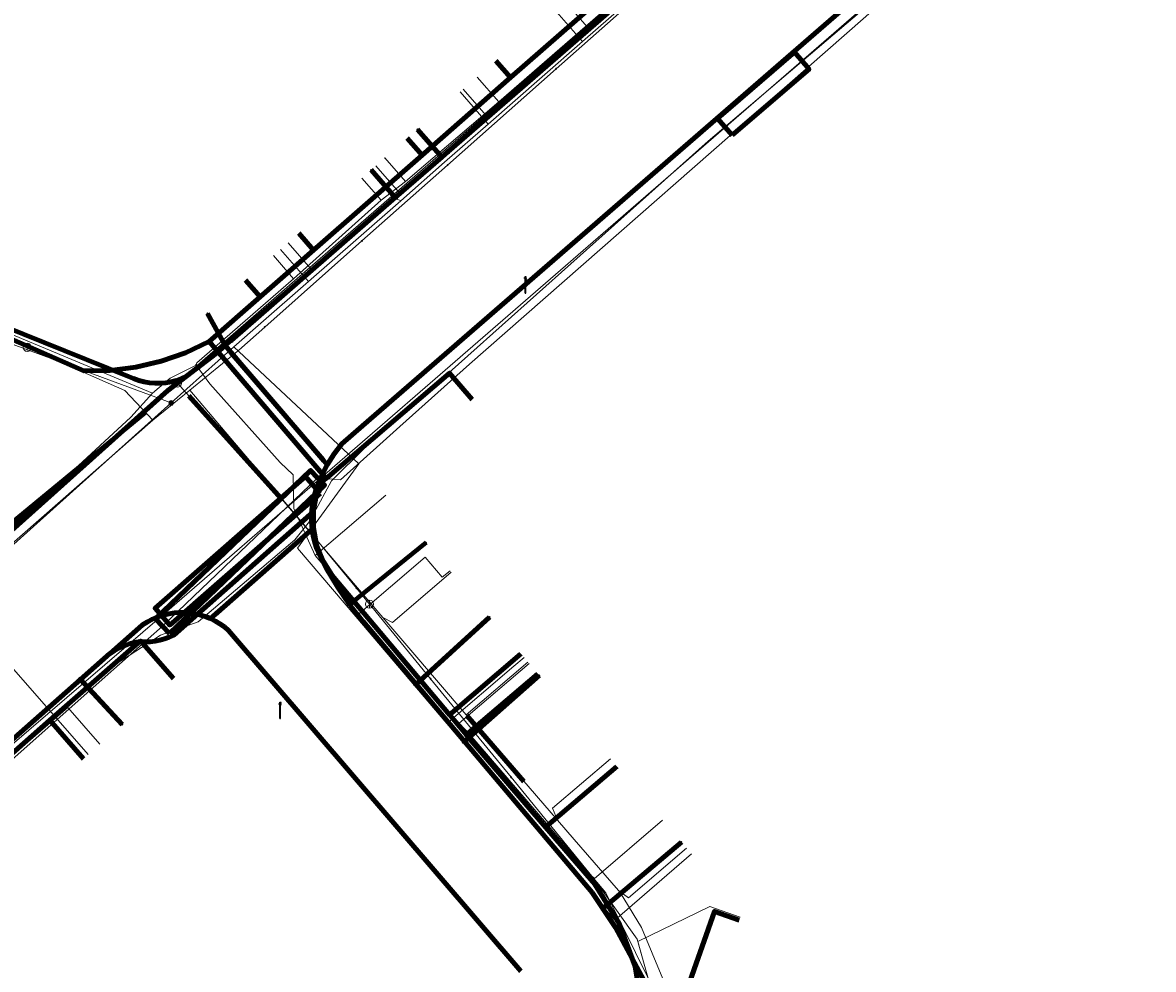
# Model space of a CAD drawing. Extents: x 152558 to 154479, y 462974 to 463683.
# Tile 366 of 638: x 154225 to 154281, y 463149 to 463195. Entities that reach past the tile are written whole.
import ezdxf
from ezdxf.enums import TextEntityAlignment as Align
from ezdxf.lldxf.tags import DXFTag

# ---------------------------------------------------------------- set-up
doc = ezdxf.new("R2010")
doc.units = 0
doc.header["$LTSCALE"] = 0.2
doc.layers.get('0').update_dxf_attribs({"linetype": 'CONTINUOUS'})
for name, color, linetype, lineweight in [('B-RO-KL-DATA_COAXIAAL_17_ZIGGO BV-G', 90, 'KL-DATA-N', 18), ('B-RO-KL-DATA_COAXIAAL_7_ZIGGO BV-G', 90, 'KL-DATA-N', 18), ('B-RO-KL-DATA_HULPSTUK_KPN BV-S', 90, 'CONTINUOUS', 25), ('B-RO-KL-DATA_HULPSTUK_REGGEFIBER OPERATOR BV-S', 90, 'CONTINUOUS', 25), ('B-RO-KL-DATA_KABELBED_KPN BV-G', 90, 'CONTINUOUS', 100), ('B-RO-KL-DATA_KABELBED_ZIGGO BV-G', 90, 'CONTINUOUS', 100), ('B-RO-KL-DATA_MANTELBUIS_ASBESTCEMENT_1_KPN BV-G', 90, 'CONTINUOUS', 100), ('B-RO-KL-DATA_MANTELBUIS_PVC_1_KPN BV-G', 90, 'CONTINUOUS', 100), ('B-RO-KL-DATA_MANTELBUIS_PVC_KPN BV-G', 90, 'CONTINUOUS', 100), ('B-RO-KL-DATA_MANTELBUIS_ZIGGO BV-G', 90, 'CONTINUOUS', 100), ('B-RO-KL-DATA_REGGEFIBER OPERATOR BV-G', 90, 'KL-DATA-N', 18), ('B-RO-KL-DATA_STEDIN NETBEHEER BV-G', 90, 'KL-DATA-N', 18), ('B-RO-KL-ET_LS_400 V_STEDIN NETBEHEER BV-G', 190, 'KL-LS-N', 18), ('B-RO-KL-ET_LS_GEMEENTE AMERSFOORT-S', 190, 'CONTINUOUS', 25), ('B-RO-KL-ET_LS_HULPSTUK_STEDIN NETBEHEER BV-S', 190, 'CONTINUOUS', 25), ('B-RO-KL-ET_LS_MANTELBUIS_PVC_125_STEDIN NETBEHEER BV-G', 190, 'CONTINUOUS', 100), ('B-RO-KL-ET_MS_10 KV_STEDIN NETBEHEER BV-G', 130, 'KL-MS-N', 18), ('B-RO-KL-ET_MS_MANTELBUIS_PVC_125_STEDIN NETBEHEER BV-G', 130, 'CONTINUOUS', 100), ('B-RO-KL-GAS_LD_HULPSTUK_STEDIN NETBEHEER BV-S', 50, 'CONTINUOUS', 25), ('B-RO-KL-GAS_LD_MANTELBUIS_GRIJS GIETIJZER_118_STEDIN NETBEHEER BV-G', 50, 'CONTINUOUS', 100), ('B-RO-KL-GAS_LD_MANTELBUIS_GRIJS GIETIJZER_222_STEDIN NETBEHEER BV-G', 50, 'CONTINUOUS', 100), ('B-RO-KL-GAS_LD_PE_32_0.1 BAR_STEDIN NETBEHEER BV-G', 50, 'KL-GAS-LD-N', 18), ('B-RO-KL-GAS_LD_PVC_110_0.1 BAR_STEDIN NETBEHEER BV-G', 50, 'KL-GAS-LD-N', 18), ('B-RO-KL-GAS_LD_PVC_63_0.1 BAR_STEDIN NETBEHEER BV-G', 50, 'KL-GAS-LD-N', 18), ('B-RO-KL-GAS_LD_STAAL_34_0.1 BAR_STEDIN NETBEHEER BV-G', 50, 'KL-GAS-LD-N', 18), ('B-RO-KL-WATER_100_VITENS-G', 170, 'KL-WATER-N', 18), ('B-RO-KL-WATER_HULPSTUK_VITENS-S', 170, 'CONTINUOUS', 25), ('V-RO-KL-WATER_HULPSTUK_VITENS-S', 170, 'CONTINUOUS', 25)]:
    doc.layers.add(name, color=color, linetype=linetype, lineweight=lineweight)
doc.styles.add('NLCS-ISO', font='NLCS-ISO.ttf')
tags = doc.linetypes.add('KL-DATA-N', pattern='A,4,-1,[101,NLCS.SHX,S=0.5,R=0,X=0,Y=0],-1,4,-1,["D",Standard,S=1,R=0,X=-0.25,Y=-0.5],-1.5', length=12.5).pattern_tags.tags
tags[18] = DXFTag(74, 10)
tags = doc.linetypes.add('KL-GAS-LD-N', pattern='A,4,-1,[69,NLCS.SHX,S=0.5,R=0,X=0,Y=0],-1,4,-1,["L",Standard,S=1,R=0,X=0.25,Y=-0.5],-2', length=13).pattern_tags.tags
tags[18] = DXFTag(74, 10)
tags = doc.linetypes.add('KL-LS-N', pattern='A,4,-1,[103,NLCS.SHX,S=0.75,R=0,X=0,Y=0],-1,4,-1,["L",Standard,S=1,R=0,X=0,Y=-0.5],-2', length=13).pattern_tags.tags
tags[18] = DXFTag(74, 10)
tags = doc.linetypes.add('KL-MS-N', pattern='A,4,-1,[103,NLCS.SHX,S=0.75,R=0,X=0,Y=0],-1,4,-1,["M",Standard,S=1,R=0,X=0,Y=-0.5],-2', length=13).pattern_tags.tags
tags[18] = DXFTag(74, 10)
doc.linetypes.add('KL-WATER-N', pattern='A,7,-0.5,[168,NLCS.SHX,S=0.75,R=0,X=0.75,Y=0],-2', length=9.5)

# ---------------------------------------------------------------- blocks, each defined once
blk = doc.blocks.new('SKL-WTB_HULP_T STUK-SO')
at = {"color": 0, "linetype": 'ByBlock', "lineweight": 18}
blk.add_circle((0, 0), 1, dxfattribs=at)
at = {"color": 0, "linetype": 'ByBlock', "lineweight": -2, "style": 'NLCS-ISO'}
blk.add_text('T', height=1, dxfattribs=at).set_placement((0, 0), align=Align.MIDDLE_CENTER)
at = {"color": 0, "linetype": 'ByBlock', "lineweight": 18, "style": 'NLCS-ISO', "flags": 1}
for tag, p in [('TYPE', (1.5, 0)), ('OMSCHRIJVING', (1.5, -3)), ('LABEL', (1.5, -1.5))]:
    blk.add_attdef(tag, p, '', height=1, dxfattribs=at)
blk = doc.blocks.new('SKL-WTB_HULP_MOF-SO')
at = {"linetype": 'ByBlock', "lineweight": 18}
h = blk.add_hatch(color=0, dxfattribs=at)
h.dxf.hatch_style = 1
h.paths.add_polyline_path([(-0.5625, 0, 1), (0.5625, 0, 1)])
at = {"color": 0, "linetype": 'ByBlock', "lineweight": 18}
blk.add_circle((0, 0), 0.5625, dxfattribs=at)
at = {"color": 0, "linetype": 'ByBlock', "lineweight": 18, "style": 'NLCS-ISO', "flags": 1}
for tag, p in [('TYPE', (1.5, 0)), ('OMSCHRIJVING', (1.5, -3)), ('LABEL', (1.5, -1.5))]:
    blk.add_attdef(tag, p, '', height=1, dxfattribs=at)
blk = doc.blocks.new('SKL-WTB_HULP_OVERIG-SO')
at = {"color": 0, "linetype": 'ByBlock', "lineweight": 18}
for points in [[(-0.14, 0.14), (0.14, -0.14)], [(0.14, 0.14), (-0.14, -0.14)]]:
    blk.add_lwpolyline(points, dxfattribs=at)
at = {"color": 0, "linetype": 'ByBlock', "lineweight": 18, "style": 'NLCS-ISO', "flags": 1}
for tag, p in [('TYPE', (1.5, 0)), ('OMSCHRIJVING', (1.5, -3)), ('LABEL', (1.5, -1.5))]:
    blk.add_attdef(tag, p, '', height=1, dxfattribs=at)
blk = doc.blocks.new('SKL-WTB_HULP_AFSLUITER-SO')
at = {"color": 0, "linetype": 'ByBlock', "lineweight": 18}
blk.add_lwpolyline([(0, 0.8), (0, -0.8)], dxfattribs=at)
blk.add_circle((0, 0), 1, dxfattribs=at)
at = {"color": 0, "linetype": 'ByBlock', "lineweight": 18, "style": 'NLCS-ISO', "flags": 1}
for tag, p in [('TYPE', (1.5, 0)), ('OMSCHRIJVING', (1.5, -3)), ('LABEL', (1.5, -1.5))]:
    blk.add_attdef(tag, p, '', height=1, dxfattribs=at)
blk = doc.blocks.new('SKL-ET_LS_MAST-SO')
for p, q in [((-0.05, 2.07), (0.05, 2.07)), ((-0.05, -2), (0.05, -2))]:
    blk.add_line(p, q)
for points in [[(-0.18, 1.76), (-0.22, 1.76), (-0.22, 1.84), (-0.18, 1.84), (-0.18, 1.79)], [(-0.18, 1.49), (-0.22, 1.49), (-0.22, 1.57), (-0.18, 1.57), (-0.18, 1.52)], [(-0.18, 1.79), (-0.05, 1.79)], [(-0.18, 1.76), (-0.05, 1.76)], [(-0.18, 1.52), (-0.05, 1.52)], [(-0.18, 1.49), (-0.05, 1.49)], [(-0.05, -2), (-0.05, 2.07)], [(0.05, -2), (0.05, 2.07)], [(0.18, 1.92), (0.05, 1.92)], [(0.18, 1.89), (0.05, 1.89)], [(0.18, 1.66), (0.05, 1.66)], [(0.18, 1.63), (0.05, 1.63)], [(0.18, 1.39), (0.05, 1.39)], [(0.18, 1.36), (0.05, 1.36)], [(0.18, 1.89), (0.22, 1.89), (0.22, 1.97), (0.18, 1.97), (0.18, 1.92)], [(0.18, 1.63), (0.22, 1.63), (0.22, 1.71), (0.18, 1.71), (0.18, 1.66)], [(0.18, 1.36), (0.22, 1.36), (0.22, 1.44), (0.18, 1.44), (0.18, 1.39)]]:
    blk.add_lwpolyline(points)

msp = doc.modelspace()

# ---------------------------------------------------------------- linework, layer by layer
at = {"layer": 'B-RO-KL-DATA_COAXIAAL_17_ZIGGO BV-G', "flags": 128}
msp.add_lwpolyline([(154191.751, 463194.854), (154191.537, 463194.368), (154191.713, 463194.291), (154196.839, 463192.048), (154199.22, 463191.006), (154204.881, 463188.529), (154210.493, 463186.073), (154228.204, 463178.322), (154229.484, 463178.345), (154230.755, 463178.503), (154232.003, 463178.795), (154233.213, 463179.216), (154234.373, 463179.762), (154234.383, 463179.771), (154235.5, 463178.46), (154239.836, 463173.375), (154240.142, 463173.016), (154239.755, 463172.686), (154239.515, 463171.447), (154239.514, 463170.588), (154239.674, 463169.745), (154239.99, 463168.946), (154240.45, 463168.222), (154240.435, 463168.237), (154240.546, 463168.105), (154246.217, 463161.377), (154247.054, 463160.385), (154247.17, 463160.247), (154250.965, 463155.84), (154253.318, 463153.107), (154253.383, 463153.032), (154253.401, 463153.006), (154254.584, 463151.087), (154255.372, 463148.976), (154256.309, 463143.234), (154255.339, 463140.481), (154253.273, 463134.615), (154251.333, 463129.109), (154247.73, 463118.883), (154247.366, 463117.849), (154245.464, 463112.452), (154243.509, 463106.902), (154241.538, 463101.309), (154239.574, 463095.732), (154237.557, 463090.008), (154237.235, 463089.061), (154236.267, 463089.403), (154231.62, 463091.046), (154230.934, 463091.288), (154230.635, 463091.394)], dxfattribs=at)
at = {"layer": 'B-RO-KL-DATA_COAXIAAL_7_ZIGGO BV-G', "flags": 128}
for points in [[(154252.492, 463197.098), (154253.22, 463196.266), (154249.231, 463192.773), (154244.87, 463188.954), (154239.525, 463184.274), (154236.894, 463181.969), (154234.383, 463179.771), (154234.373, 463179.762), (154233.213, 463179.216), (154232.003, 463178.795), (154230.755, 463178.503), (154229.484, 463178.345), (154228.204, 463178.322), (154210.493, 463186.073), (154204.881, 463188.529), (154199.22, 463191.006), (154196.839, 463192.048), (154191.713, 463194.291), (154191.537, 463194.368), (154191.751, 463194.854)], [(154191.751, 463194.854), (154191.537, 463194.368), (154191.713, 463194.291), (154196.839, 463192.048), (154199.22, 463191.006), (154204.881, 463188.529), (154210.493, 463186.073), (154228.204, 463178.322), (154229.484, 463178.345), (154230.755, 463178.503), (154232.003, 463178.795), (154233.213, 463179.216), (154234.373, 463179.762), (154234.383, 463179.771), (154236.894, 463181.969), (154239.525, 463184.274), (154244.87, 463188.954), (154249.231, 463192.773), (154248.503, 463193.605)], [(154191.751, 463194.854), (154191.537, 463194.368), (154191.713, 463194.291), (154196.839, 463192.048), (154199.22, 463191.006), (154204.881, 463188.529), (154210.493, 463186.073), (154228.204, 463178.322), (154229.484, 463178.345), (154230.755, 463178.503), (154232.003, 463178.795), (154233.213, 463179.216), (154234.373, 463179.762), (154234.383, 463179.771), (154236.894, 463181.969), (154239.525, 463184.274), (154244.87, 463188.954), (154244.142, 463189.786)], [(154191.751, 463194.854), (154191.537, 463194.368), (154191.713, 463194.291), (154196.839, 463192.048), (154199.22, 463191.006), (154204.881, 463188.529), (154210.493, 463186.073), (154228.204, 463178.322), (154229.484, 463178.345), (154230.755, 463178.503), (154232.003, 463178.795), (154233.213, 463179.216), (154234.373, 463179.762), (154234.383, 463179.771), (154236.894, 463181.969), (154236.168, 463182.798)], [(154238.797, 463185.106), (154239.525, 463184.274), (154236.894, 463181.969), (154234.383, 463179.771), (154234.373, 463179.762), (154233.213, 463179.216), (154232.003, 463178.795), (154230.755, 463178.503), (154229.484, 463178.345), (154228.204, 463178.322), (154210.493, 463186.073), (154204.881, 463188.529), (154199.22, 463191.006), (154196.839, 463192.048), (154191.713, 463194.291), (154191.537, 463194.368), (154191.751, 463194.854)], [(154170.866, 463111.48), (154170.537, 463111.856), (154174.108, 463114.991), (154177.641, 463118.092), (154182.151, 463122.052), (154186.133, 463125.547), (154192.443, 463131.086), (154195.753, 463133.991), (154200.187, 463137.884), (154203.044, 463140.392), (154209.75, 463146.279), (154213.281, 463149.378), (154214.947, 463150.858), (154217.553, 463153.171), (154222.085, 463157.195), (154225.155, 463159.921), (154226.516, 463161.108), (154228.179, 463159.21)], [(154260.5, 463151.254), (154259.286, 463151.683), (154257.264, 463145.944), (154256.309, 463143.234), (154255.339, 463140.481), (154253.273, 463134.615), (154251.333, 463129.109), (154247.73, 463118.883), (154247.366, 463117.849), (154245.464, 463112.452), (154243.509, 463106.902), (154241.538, 463101.309), (154239.574, 463095.732), (154237.557, 463090.008), (154237.235, 463089.061), (154236.267, 463089.403), (154231.62, 463091.046), (154230.934, 463091.288), (154230.635, 463091.394)]]:
    msp.add_lwpolyline(points, dxfattribs=at)
at = {"layer": 'B-RO-KL-DATA_KABELBED_KPN BV-G', "flags": 128}
for points in [[(154275.353, 463214.456), (154275.157, 463214.311), (154274.952, 463214.181), (154256.242, 463197.903), (154255.488, 463197.247), (154246.142, 463189.116), (154245.84, 463188.852), (154243.553, 463186.863), (154235.457, 463179.819), (154235.164, 463179.564), (154235.164, 463179.564)], [(154280.198, 463208.672), (154279.989, 463208.565), (154279.785, 463208.447), (154278.35, 463207.202), (154242.312, 463175.94)], [(154246.142, 463189.116), (154245.84, 463188.852), (154244.643, 463190.219)], [(154243.553, 463186.863), (154242.362, 463188.221)], [(154213.758, 463184.752), (154230.408, 463178.051), (154230.652, 463177.939), (154230.906, 463177.848), (154231.166, 463177.779), (154231.431, 463177.733), (154231.699, 463177.711), (154231.968, 463177.711), (154232.236, 463177.735), (154232.501, 463177.782), (154232.761, 463177.852), (154233.014, 463177.945), (154233.258, 463178.058), (154233.261, 463178.06)], [(154235.457, 463179.819), (154235.164, 463179.564), (154235.164, 463179.564), (154234.289, 463181.152)], [(154233.26, 463178.06), (154234.733, 463179.19), (154235.164, 463179.564)], [(154235.164, 463179.565), (154235.164, 463179.564), (154240.034, 463173.886), (154240.197, 463173.696)], [(154239.99, 463173.936), (154235.433, 463179.25)], [(154233.26, 463178.06), (154233.258, 463178.058), (154232.347, 463177.359), (154224.15, 463170.02), (154210.39, 463157.691), (154210.39, 463157.691)], [(154232.347, 463177.359), (154224.15, 463170.02)], [(154242.312, 463175.94), (154240.913, 463174.726), (154240.532, 463174.227), (154240.197, 463173.696)], [(154239.421, 463171.296), (154239.448, 463171.601), (154239.496, 463171.904), (154239.565, 463172.202), (154239.655, 463172.495), (154239.811, 463172.906), (154239.992, 463173.307), (154240.197, 463173.696)], [(154232.61, 463165.281), (154239.353, 463171.241)], [(154233.798, 463166.33), (154233.798, 463166.33), (154239.421, 463171.295), (154239.421, 463171.295)], [(154239.449, 463170.515), (154239.417, 463170.904), (154239.421, 463171.295), (154239.421, 463171.296)], [(154234.448, 463166.11), (154239.189, 463170.286), (154239.449, 463170.514)], [(154234.656, 463166.293), (154239.158, 463170.258)], [(154239.449, 463170.515), (154239.503, 463170.189), (154239.582, 463169.868), (154239.685, 463169.554), (154239.812, 463169.249), (154239.961, 463168.954), (154240.165, 463168.583), (154240.712, 463167.667), (154241.317, 463166.789), (154241.979, 463165.952), (154244.577, 463162.88), (154246.96, 463160.062), (154253.264, 463152.608), (154253.784, 463151.828), (154254.409, 463150.889), (154256.171, 463147.628)], [(154241.353, 463166.86), (154245.069, 463169.859)], [(154233.798, 463166.33), (154233.798, 463166.33), (154233.519, 463166.382), (154233.237, 463166.411), (154232.954, 463166.416), (154232.67, 463166.397), (154232.39, 463166.355), (154232.114, 463166.29), (154231.844, 463166.202), (154231.583, 463166.091), (154231.332, 463165.96), (154231.092, 463165.808), (154231.076, 463165.793), (154229.493, 463164.396), (154229.487, 463164.391)], [(154233.798, 463166.33), (154232.633, 463165.301), (154232.412, 463165.196), (154232.183, 463165.11), (154231.948, 463165.044), (154231.708, 463164.999), (154231.464, 463164.974), (154231.22, 463164.969), (154230.976, 463164.986), (154230.712, 463164.938), (154230.452, 463164.869), (154230.199, 463164.779), (154229.954, 463164.67), (154229.718, 463164.542), (154229.493, 463164.396), (154229.487, 463164.392)], [(154234.448, 463166.11), (154234.237, 463166.198), (154234.02, 463166.271), (154233.798, 463166.33)], [(154249.738, 463148.743), (154235.327, 463165.531), (154235.125, 463165.701), (154234.91, 463165.855), (154234.684, 463165.991), (154234.448, 463166.11)], [(154244.577, 463162.88), (154248.196, 463166.191)], [(154229.487, 463164.391), (154228.029, 463163.105), (154212.956, 463149.813), (154210.713, 463149.12), (154177.431, 463119.034)], [(154228.029, 463163.105), (154230.087, 463160.889)], [(154246.96, 463160.062), (154250.647, 463163.317)], [(154253.784, 463151.828), (154257.655, 463155.099)]]:
    msp.add_lwpolyline(points, dxfattribs=at)
at = {"layer": 'B-RO-KL-DATA_KABELBED_ZIGGO BV-G', "flags": 128}
for points in [[(154252.492, 463197.098), (154253.22, 463196.266), (154249.231, 463192.773)], [(154248.503, 463193.605), (154249.231, 463192.773)], [(154244.87, 463188.954), (154249.231, 463192.773)], [(154244.142, 463189.786), (154244.87, 463188.954)], [(154239.525, 463184.274), (154244.87, 463188.954)], [(154210.493, 463186.073), (154228.204, 463178.322), (154229.484, 463178.345), (154230.755, 463178.503), (154232.003, 463178.795), (154233.213, 463179.216), (154234.383, 463179.771)], [(154238.797, 463185.106), (154239.525, 463184.274)], [(154236.894, 463181.969), (154239.525, 463184.274)], [(154236.168, 463182.798), (154236.894, 463181.969)], [(154234.383, 463179.771), (154236.894, 463181.969)], [(154234.383, 463179.771), (154240.142, 463173.016)], [(154247.337, 463176.912), (154246.231, 463178.209), (154240.142, 463173.016)], [(154240.142, 463173.016), (154239.755, 463172.686), (154239.515, 463171.447), (154239.514, 463170.588), (154239.674, 463169.745), (154239.99, 463168.946), (154240.435, 463168.237), (154246.217, 463161.377)], [(154232.621, 463163.159), (154230.994, 463165.016), (154226.516, 463161.108)], [(154249.74, 463164.381), (154246.217, 463161.377)], [(154250.586, 463163.396), (154247.054, 463160.385)], [(154222.085, 463157.195), (154226.516, 463161.108)], [(154228.179, 463159.21), (154226.516, 463161.108)], [(154246.217, 463161.377), (154247.054, 463160.385)], [(154247.054, 463160.385), (154250.965, 463155.84)], [(154254.476, 463158.833), (154250.965, 463155.84)], [(154250.965, 463155.84), (154253.383, 463153.032), (154254.584, 463151.087), (154255.372, 463148.976), (154256.309, 463143.234)], [(154260.5, 463151.254), (154259.286, 463151.683), (154257.264, 463145.944)]]:
    msp.add_lwpolyline(points, dxfattribs=at)
at = {"layer": 'B-RO-KL-DATA_MANTELBUIS_ASBESTCEMENT_1_KPN BV-G', "flags": 128}
msp.add_lwpolyline([(154232.347, 463177.359), (154224.15, 463170.02)], dxfattribs=at)
at = {"layer": 'B-RO-KL-DATA_MANTELBUIS_PVC_1_KPN BV-G', "flags": 128}
msp.add_lwpolyline([(154232.61, 463165.281), (154239.353, 463171.241)], dxfattribs=at)
at = {"layer": 'B-RO-KL-DATA_MANTELBUIS_PVC_KPN BV-G', "flags": 128}
for points in [[(154239.99, 463173.936), (154235.433, 463179.25)], [(154234.656, 463166.293), (154239.158, 463170.258)]]:
    msp.add_lwpolyline(points, dxfattribs=at)
at = {"layer": 'B-RO-KL-DATA_MANTELBUIS_ZIGGO BV-G', "flags": 128}
msp.add_lwpolyline([(154235.5, 463178.46), (154239.836, 463173.375)], dxfattribs=at)
at = {"layer": 'B-RO-KL-DATA_REGGEFIBER OPERATOR BV-G', "flags": 128}
for points in [[(154157.322, 463091.39), (154157.777, 463093.296), (154157.866, 463093.623), (154157.981, 463093.585), (154158.189, 463094.227), (154158.398, 463094.867), (154158.608, 463095.508), (154158.819, 463096.149), (154161.309, 463098.193), (154162.165, 463099.6), (154167.618, 463105.218), (154168.351, 463106.128), (154168.209, 463107.12), (154168.376, 463108.816), (154169.909, 463111.641), (154183.333, 463123.348), (154201.165, 463138.97), (154218.119, 463153.726), (154229.824, 463163.905), (154231.974, 463165.292), (154233.83, 463165.949), (154238.598, 463169.994), (154239.32, 463170.899), (154240.404, 463172.907), (154242.053, 463174.535), (154258.968, 463189.648), (154266.431, 463195.981), (154280.019, 463207.925), (154283.851, 463211.328), (154283.87, 463211.567), (154273.68, 463223.041), (154268.54, 463229.04), (154263.4, 463235.039), (154258.261, 463241.039), (154253.122, 463247.039), (154237.353, 463265.397), (154237.262, 463266.07), (154239.312, 463267.859), (154243.979, 463272.236), (154244.599, 463273.031)], [(154233.738, 463178.601), (154233.769, 463178.711), (154238.54, 463182.864), (154242.853, 463186.739), (154244.063, 463187.656), (154248.66, 463191.574), (154257.053, 463198.892), (154276.206, 463215.864), (154276.595, 463217.282)], [(154160.211, 463097.292), (154161.309, 463098.193), (154162.165, 463099.6), (154167.618, 463105.218), (154168.351, 463106.128), (154168.209, 463107.12), (154168.376, 463108.816), (154169.909, 463111.641), (154183.333, 463123.348), (154201.165, 463138.97), (154218.119, 463153.726), (154229.824, 463163.905), (154231.974, 463165.292), (154233.83, 463165.949), (154238.598, 463169.994), (154239.32, 463170.899), (154240.404, 463172.907), (154242.053, 463174.535), (154258.968, 463189.648), (154266.431, 463195.981), (154280.019, 463207.925)], [(154247.588, 463192.797), (154248.66, 463191.574), (154257.053, 463198.892)], [(154243.044, 463188.819), (154244.063, 463187.656), (154242.853, 463186.739)], [(154243, 463188.8), (154243.044, 463188.819)], [(154241.905, 463187.821), (154242.853, 463186.739)], [(154238.54, 463182.864), (154242.853, 463186.739)], [(154207.398, 463155.851), (154208.112, 463156.49), (154225.773, 463171.656), (154230.515, 463176.032), (154231.578, 463177.215), (154210.974, 463185.808)], [(154237.543, 463184.002), (154238.54, 463182.864)], [(154238.54, 463182.864), (154233.769, 463178.711), (154233.738, 463178.601), (154234.415, 463177.684), (154237.873, 463173.81), (154238.52, 463173.205), (154238.544, 463171.536), (154239.6, 463169.22)], [(154207.398, 463155.851), (154208.112, 463156.49), (154225.773, 463171.656), (154230.515, 463176.032), (154231.578, 463177.215), (154232.458, 463177.968), (154233.738, 463178.601)], [(154231.854, 463094.409), (154231.509, 463093.297), (154231.796, 463093.212), (154237.145, 463091.622), (154237.701, 463091.562), (154238.128, 463092.568), (154241.261, 463101.288), (154243.099, 463106.747), (154244.204, 463109.856), (154247.033, 463117.883), (154247.977, 463120.603), (154249.939, 463126.226), (154251.972, 463131.864), (154255.08, 463140.577), (154256.061, 463143.477), (154256.59, 463146.319), (154255.48, 463150.315), (154253.35, 463153.297), (154247.219, 463160.401), (154246.703, 463160.963), (154239.6, 463169.22), (154238.544, 463171.536), (154238.52, 463173.205), (154237.873, 463173.81), (154234.415, 463177.684), (154233.738, 463178.601)], [(154239.6, 463169.22), (154243.081, 463172.189)], [(154239.6, 463169.22), (154246.703, 463160.963)], [(154246.703, 463160.963), (154250.148, 463163.901)], [(154247.219, 463160.401), (154250.643, 463163.321)], [(154222.981, 463157.912), (154227.405, 463161.732), (154228.988, 463159.926)], [(154246.703, 463160.963), (154247.219, 463160.401)], [(154247.219, 463160.401), (154253.35, 463153.297)], [(154253.35, 463153.297), (154256.732, 463156.181)], [(154253.35, 463153.297), (154255.48, 463150.315), (154255.512, 463150.198)], [(154255.512, 463150.198), (154259.061, 463151.92), (154260.549, 463151.393)], [(154255.512, 463150.198), (154256.59, 463146.319)]]:
    msp.add_lwpolyline(points, dxfattribs=at)
at = {"layer": 'B-RO-KL-DATA_STEDIN NETBEHEER BV-G', "flags": 128}
msp.add_lwpolyline([(154242.874, 463274.277), (154242.835, 463274.243), (154242.034, 463274.806), (154240.615, 463273.551), (154234.417, 463268.683), (154243.771, 463257.324), (154250.135, 463250), (154259.586, 463238.553), (154276.453, 463218.748), (154275.309, 463214.458), (154257.641, 463199.341), (154234.666, 463179.355), (154204.969, 463153.634), (154200.123, 463149.042), (154188.763, 463138.792), (154147.074, 463102.304), (154146.027, 463101.324), (154144.944, 463100.207), (154144.186, 463099.242), (154143.409, 463098.074), (154142.831, 463097.058), (154142.417, 463096.035), (154137.673, 463080.848)], dxfattribs=at)
at = {"layer": 'B-RO-KL-ET_LS_400 V_STEDIN NETBEHEER BV-G', "flags": 128}
for points in [[(154232.504, 463176.743), (154213.796, 463183.645), (154211.393, 463184.688), (154208.613, 463185.894), (154204.772, 463187.561), (154203.744, 463188.007), (154203.422, 463188.147), (154199.834, 463189.704), (154198.518, 463190.275), (154194.896, 463191.847), (154191.7, 463193.234), (154190.45, 463193.776), (154188.751, 463194.513), (154187.188, 463195.191), (154184.042, 463196.557), (154180.95, 463197.928), (154180.878, 463197.96), (154179.267, 463198.674), (154175.588, 463200.306), (154173.133, 463201.394), (154169.833, 463202.858), (154168.702, 463203.36), (154164.543, 463205.204), (154163.603, 463205.621), (154158.788, 463207.756), (154157.06, 463208.522), (154153.868, 463209.938), (154152.407, 463210.586), (154146.071, 463213.395), (154141.616, 463215.371), (154122.037, 463221.022), (154121.534, 463221.167)], [(154274.008, 463213.182), (154274.3, 463212.848), (154257.529, 463198.712), (154255.604, 463197.026), (154252.782, 463194.555), (154250.792, 463192.812), (154248.132, 463190.483), (154245.979, 463188.598), (154243.821, 463186.708), (154241.733, 463184.879), (154239.276, 463182.728), (154236.921, 463180.665), (154235.596, 463179.505)], [(154145.319, 463076.419), (154147.271, 463082.666), (154149.696, 463089.955), (154150.309, 463093.53), (154151.575, 463094.61), (154155.62, 463097.639), (154158.299, 463101.157), (154172.137, 463113.261), (154177.44, 463117.916), (154181.751, 463121.701), (154186.489, 463125.86), (154191.296, 463130.08), (154195.043, 463133.369), (154199.85, 463137.588), (154204.093, 463141.312), (154209.396, 463145.967), (154211.706, 463147.995), (154213.42, 463149.22), (154215.941, 463151.453), (154220.728, 463155.694), (154223.898, 463158.502), (154229.246, 463163.239), (154232.082, 463165.746), (154239.719, 463173.051), (154240.857, 463172.957), (154242.956, 463174.843), (154243.782, 463175.584), (154247.205, 463178.657), (154266.611, 463195.666), (154279.233, 463206.841), (154279.161, 463207.171), (154280.541, 463208.376), (154281.116, 463208.796), (154281.759, 463209.108), (154282.447, 463209.303), (154283.157, 463209.374), (154283.87, 463209.32), (154284.562, 463209.14), (154285.211, 463208.843), (154286.159, 463208.184), (154290.295, 463203.256), (154298.457, 463193.544), (154301.961, 463189.375), (154303.12, 463187.997), (154304.975, 463185.789), (154305.686, 463186.387), (154310.164, 463189.762), (154310.852, 463190.341), (154313.968, 463191.133), (154314.464, 463191.942), (154320.18, 463196.75)], [(154251.399, 463196.135), (154252.782, 463194.555)], [(154246.749, 463192.064), (154248.132, 463190.483)], [(154242.362, 463188.222), (154242.856, 463187.657)], [(154242.856, 463187.657), (154243.614, 463186.792), (154243.821, 463186.708)], [(154237.893, 463184.308), (154239.276, 463182.728)], [(154235.596, 463179.505), (154232.504, 463176.743)], [(154235.596, 463179.505), (154241.759, 463173.739), (154238.734, 463169.582), (154241.601, 463166.219), (154246.093, 463160.951), (154254.369, 463151.245), (154258.154, 463154.513)], [(154232.504, 463176.743), (154212.936, 463159.181), (154210.142, 463156.674)], [(154246.25, 463168.474), (154245.869, 463168.15), (154245.026, 463169.139), (154241.601, 463166.219)], [(154249.899, 463164.194), (154249.404, 463163.772)], [(154249.404, 463163.772), (154246.093, 463160.951)]]:
    msp.add_lwpolyline(points, dxfattribs=at)
at = {"layer": 'B-RO-KL-ET_LS_MANTELBUIS_PVC_125_STEDIN NETBEHEER BV-G', "flags": 128}
for points in [[(154260.159, 463189.932), (154263.952, 463193.189), (154263.236, 463194.023), (154259.443, 463190.766), (154260.159, 463189.932)], [(154232.428, 463165.385), (154240.066, 463172.691), (154239.374, 463173.413), (154231.736, 463166.107), (154232.428, 463165.385)], [(154239.854, 463172.285), (154239.13, 463173.113), (154231.714, 463166.622), (154232.438, 463165.794), (154239.854, 463172.285)]]:
    msp.add_lwpolyline(points, dxfattribs=at)
at = {"layer": 'B-RO-KL-ET_MS_10 KV_STEDIN NETBEHEER BV-G', "flags": 128}
msp.add_lwpolyline([(154247.68, 463254.021), (154261.232, 463238.018), (154275.806, 463220.418), (154276.127, 463219.813), (154276.389, 463219.017), (154276.513, 463218.293), (154276.482, 463217.511), (154276.374, 463216.859), (154276.189, 463216.237), (154275.926, 463215.701), (154275.509, 463215.035), (154275.17, 463214.659), (154274.894, 463214.419), (154280.251, 463208.055), (154232.044, 463166.243), (154211.306, 463148.443), (154167.612, 463109.805), (154158.537, 463100.791), (154155.041, 463097.794), (154154.237, 463097.249), (154153.612, 463096.778), (154153.002, 463096.279), (154152.276, 463095.591), (154151.566, 463094.831), (154150.979, 463094.143), (154150.511, 463093.518), (154146.808, 463080.295)], dxfattribs=at)
at = {"layer": 'B-RO-KL-ET_MS_MANTELBUIS_PVC_125_STEDIN NETBEHEER BV-G', "flags": 128}
for points in [[(154260.159, 463189.932), (154263.952, 463193.189), (154263.236, 463194.023), (154259.443, 463190.766), (154260.159, 463189.932)], [(154232.428, 463165.385), (154240.066, 463172.691), (154239.374, 463173.413), (154231.736, 463166.107), (154232.428, 463165.385)], [(154239.854, 463172.285), (154239.13, 463173.113), (154231.714, 463166.622), (154232.438, 463165.794), (154239.854, 463172.285)]]:
    msp.add_lwpolyline(points, dxfattribs=at)
at = {"layer": 'B-RO-KL-GAS_LD_MANTELBUIS_GRIJS GIETIJZER_118_STEDIN NETBEHEER BV-G', "flags": 128}
for points in [[(154233.368, 463177.085), (154237.922, 463172.035)], [(154247.08, 463161.334), (154249.896, 463158.085)]]:
    msp.add_lwpolyline(points, dxfattribs=at)
at = {"layer": 'B-RO-KL-GAS_LD_MANTELBUIS_GRIJS GIETIJZER_222_STEDIN NETBEHEER BV-G', "flags": 128}
msp.add_lwpolyline([(154224.619, 463170.82), (154231.258, 463176.289)], dxfattribs=at)
at = {"layer": 'B-RO-KL-GAS_LD_PE_32_0.1 BAR_STEDIN NETBEHEER BV-G', "flags": 128}
for points in [[(154251.888, 463196.563), (154253.014, 463195.277)], [(154246.9, 463192.196), (154248.031, 463190.904)], [(154242.588, 463188.419), (154243.723, 463187.123)], [(154238.269, 463184.637), (154239.395, 463183.351)]]:
    msp.add_lwpolyline(points, dxfattribs=at)
at = {"layer": 'B-RO-KL-GAS_LD_PVC_110_0.1 BAR_STEDIN NETBEHEER BV-G', "flags": 128}
for points in [[(154232.81, 463177.717), (154235.83, 463180.301), (154239.395, 463183.351), (154240.675, 463184.449), (154243.723, 463187.123), (154246.207, 463189.301), (154248.031, 463190.904), (154251.352, 463193.82), (154253.014, 463195.277), (154254.745, 463196.794), (154257.344, 463199.073), (154268.317, 463208.717), (154275.901, 463215.441), (154275.983, 463215.986)], [(154209.969, 463157.64), (154212.187, 463159.609), (154214.355, 463161.535), (154216.789, 463163.696), (154217.591, 463164.408), (154218.505, 463165.252), (154221.521, 463168.037), (154223.456, 463169.823), (154224.487, 463170.708), (154231.258, 463176.289), (154232.81, 463177.717)]]:
    msp.add_lwpolyline(points, dxfattribs=at)
at = {"layer": 'B-RO-KL-GAS_LD_PVC_63_0.1 BAR_STEDIN NETBEHEER BV-G', "flags": 128}
msp.add_lwpolyline([(154145.639, 463101.42), (154145.844, 463101.257), (154154.781, 463099.071), (154158.404, 463098.134), (154161.505, 463097.181), (154168.449, 463095.282), (154172.581, 463094.098), (154173.706, 463093.776), (154177.238, 463092.764), (154178.242, 463092.474), (154183.032, 463091.089), (154184.833, 463090.568), (154188.345, 463089.559), (154189.687, 463089.181), (154194.242, 463087.897), (154194.937, 463087.701), (154197.061, 463087.102), (154200.037, 463086.263), (154200.574, 463086.112), (154201.656, 463085.81), (154202.665, 463085.528), (154205.312, 463084.789), (154206.537, 463084.447), (154207.555, 463084.163), (154209.059, 463083.743), (154211.361, 463083.1), (154212.152, 463082.879), (154212.406, 463082.808), (154215.204, 463082.047), (154216.952, 463081.572), (154218.037, 463081.277), (154219.457, 463080.891), (154220.681, 463080.558), (154222.398, 463080.092), (154223.262, 463079.926), (154226.938, 463079.217), (154227.507, 463079.387), (154229.662, 463080.02), (154230.164, 463080.167), (154230.226, 463080.199), (154232.323, 463081.279), (154232.66, 463081.58), (154233.485, 463082.315), (154234.848, 463083.528), (154237.259, 463089.783), (154237.754, 463091.21), (154238.864, 463094.408), (154239.776, 463097.035), (154240.031, 463097.77), (154241.374, 463101.611), (154241.736, 463102.636), (154242.924, 463106.005), (154243.447, 463107.487), (154243.74, 463108.317), (154244.391, 463110.162), (154245.228, 463112.556), (154245.55, 463113.48), (154245.697, 463113.902), (154246.256, 463115.505), (154246.82, 463117.123), (154247.509, 463119.101), (154247.53, 463119.161), (154247.954, 463120.376), (154248.142, 463120.917), (154248.833, 463122.898), (154249.695, 463125.302), (154249.75, 463125.455), (154251.705, 463130.887), (154251.821, 463131.209), (154253.445, 463135.72), (154253.704, 463136.442), (154255.493, 463141.467), (154255.601, 463141.77), (154257.394, 463146.805), (154257.27, 463147.098), (154255.695, 463150.896), (154254.646, 463152.615), (154254.554, 463152.72), (154252.378, 463155.226), (154251.544, 463156.186), (154248.435, 463159.771), (154247.048, 463161.371), (154244.222, 463164.671), (154242.936, 463166.174), (154240.543, 463168.971), (154237.952, 463171.999), (154232.81, 463177.717)], dxfattribs=at)
at = {"layer": 'B-RO-KL-GAS_LD_STAAL_34_0.1 BAR_STEDIN NETBEHEER BV-G', "flags": 128}
for points in [[(154246.314, 463168.398), (154243.413, 463165.924), (154242.936, 463166.174)], [(154228.41, 463159.419), (154221.285, 463167.547), (154221.521, 463168.037)], [(154250.094, 463163.965), (154247.048, 463161.371)], [(154254.155, 463159.202), (154251.304, 463156.769), (154251.544, 463156.186)], [(154257.914, 463154.795), (154255.041, 463152.346), (154254.554, 463152.72)]]:
    msp.add_lwpolyline(points, dxfattribs=at)
at = {"layer": 'B-RO-KL-WATER_100_VITENS-G', "flags": 128}
for points in [[(154233.426, 463177.378), (154235.834, 463179.344), (154237.117, 463180.481), (154241.904, 463184.722), (154246.131, 463188.466), (154251.478, 463193.203), (154255.704, 463196.947), (154271.519, 463210.956)], [(154160.093, 463207.186), (154164.67, 463205.226), (154169.98, 463202.951), (154175.774, 463200.469), (154180.84, 463198.299), (154181.084, 463198.194), (154184.671, 463196.657), (154185.551, 463196.286), (154188.982, 463194.84), (154190.381, 463194.25), (154195.15, 463192.24), (154205.072, 463188.056), (154211.731, 463185.248), (154225.409, 463179.481), (154230.218, 463177.347), (154231.603, 463175.89)], [(154231.603, 463175.89), (154233.426, 463177.378)], [(154242.282, 463166.825), (154241.638, 463167.611), (154239.494, 463170.231), (154233.426, 463177.378)], [(154220.475, 463166.15), (154231.603, 463175.89)], [(154230.272, 463080.788), (154231.69, 463081.02), (154234.05, 463081.405), (154234.666, 463083.166), (154236.786, 463089.229), (154238.217, 463093.323), (154239.993, 463098.401), (154242.08, 463104.371), (154242.939, 463106.826), (154244.168, 463110.34), (154245.338, 463113.686), (154245.944, 463115.418), (154247.114, 463118.765), (154248.031, 463121.388), (154248.781, 463123.532), (154250.118, 463127.357), (154251.893, 463132.436), (154253.669, 463137.514), (154255.756, 463143.484), (154256.878, 463146.694), (154256.864, 463146.723), (154253.926, 463152.597), (154253.313, 463153.346), (154249.258, 463158.301), (154245.292, 463163.147), (154242.394, 463166.688), (154242.282, 463166.825)]]:
    msp.add_lwpolyline(points, dxfattribs=at)

# ---------------------------------------------------------------- block references
at = {"layer": 'B-RO-KL-DATA_HULPSTUK_KPN BV-S', "xscale": 0.2, "yscale": 0.2, "zscale": 0.2}
for name, p in [('SKL-WTB_HULP_OVERIG-SO', (154244.643, 463190.219)), ('SKL-WTB_HULP_MOF-SO', (154246.142, 463189.116)), ('SKL-WTB_HULP_OVERIG-SO', (154246.142, 463189.116)), ('SKL-WTB_HULP_OVERIG-SO', (154242.362, 463188.221)), ('SKL-WTB_HULP_MOF-SO', (154243.553, 463186.863)), ('SKL-WTB_HULP_OVERIG-SO', (154243.553, 463186.863)), ('SKL-WTB_HULP_OVERIG-SO', (154234.289, 463181.152)), ('SKL-WTB_HULP_OVERIG-SO', (154235.164, 463179.565)), ('SKL-WTB_HULP_OVERIG-SO', (154235.164, 463179.564)), ('SKL-WTB_HULP_OVERIG-SO', (154235.164, 463179.564)), ('SKL-WTB_HULP_MOF-SO', (154235.457, 463179.819)), ('SKL-WTB_HULP_OVERIG-SO', (154235.457, 463179.819)), ('SKL-WTB_HULP_OVERIG-SO', (154233.26, 463178.06)), ('SKL-WTB_HULP_OVERIG-SO', (154233.26, 463178.06)), ('SKL-WTB_HULP_OVERIG-SO', (154233.261, 463178.06)), ('SKL-WTB_HULP_OVERIG-SO', (154242.312, 463175.94)), ('SKL-WTB_HULP_OVERIG-SO', (154242.312, 463175.94)), ('SKL-WTB_HULP_OVERIG-SO', (154240.197, 463173.696)), ('SKL-WTB_HULP_OVERIG-SO', (154240.197, 463173.696)), ('SKL-WTB_HULP_OVERIG-SO', (154240.197, 463173.696)), ('SKL-WTB_HULP_OVERIG-SO', (154239.421, 463171.296)), ('SKL-WTB_HULP_OVERIG-SO', (154239.421, 463171.296)), ('SKL-WTB_HULP_OVERIG-SO', (154239.421, 463171.295)), ('SKL-WTB_HULP_OVERIG-SO', (154239.449, 463170.515)), ('SKL-WTB_HULP_OVERIG-SO', (154239.449, 463170.515)), ('SKL-WTB_HULP_OVERIG-SO', (154239.449, 463170.514)), ('SKL-WTB_HULP_OVERIG-SO', (154245.069, 463169.859)), ('SKL-WTB_HULP_MOF-SO', (154241.353, 463166.86)), ('SKL-WTB_HULP_OVERIG-SO', (154241.353, 463166.86)), ('SKL-WTB_HULP_OVERIG-SO', (154233.798, 463166.33)), ('SKL-WTB_HULP_OVERIG-SO', (154233.798, 463166.33)), ('SKL-WTB_HULP_OVERIG-SO', (154233.798, 463166.33)), ('SKL-WTB_HULP_OVERIG-SO', (154233.798, 463166.33)), ('SKL-WTB_HULP_OVERIG-SO', (154234.448, 463166.11)), ('SKL-WTB_HULP_OVERIG-SO', (154234.448, 463166.11)), ('SKL-WTB_HULP_OVERIG-SO', (154234.448, 463166.11)), ('SKL-WTB_HULP_OVERIG-SO', (154248.196, 463166.191)), ('SKL-WTB_HULP_OVERIG-SO', (154229.487, 463164.392)), ('SKL-WTB_HULP_OVERIG-SO', (154229.487, 463164.391)), ('SKL-WTB_HULP_OVERIG-SO', (154229.487, 463164.391)), ('SKL-WTB_HULP_OVERIG-SO', (154250.647, 463163.317)), ('SKL-WTB_HULP_MOF-SO', (154228.029, 463163.105)), ('SKL-WTB_HULP_OVERIG-SO', (154228.029, 463163.105)), ('SKL-WTB_HULP_MOF-SO', (154244.577, 463162.88)), ('SKL-WTB_HULP_OVERIG-SO', (154244.577, 463162.88)), ('SKL-WTB_HULP_OVERIG-SO', (154230.087, 463160.889)), ('SKL-WTB_HULP_MOF-SO', (154246.96, 463160.062)), ('SKL-WTB_HULP_OVERIG-SO', (154246.96, 463160.062)), ('SKL-WTB_HULP_OVERIG-SO', (154257.655, 463155.099)), ('SKL-WTB_HULP_MOF-SO', (154253.784, 463151.828)), ('SKL-WTB_HULP_OVERIG-SO', (154253.784, 463151.828))]:
    msp.add_blockref(name, p, dxfattribs=at)
at = {"layer": 'B-RO-KL-DATA_HULPSTUK_REGGEFIBER OPERATOR BV-S', "xscale": 0.2, "yscale": 0.2, "zscale": 0.2}
msp.add_blockref('SKL-WTB_HULP_OVERIG-SO', (154233.738, 463178.6), dxfattribs=at)
at = {"layer": 'B-RO-KL-ET_LS_GEMEENTE AMERSFOORT-S', "xscale": 0.2, "yscale": 0.2, "zscale": 0.2}
for p in [(154249.971, 463182.553), (154237.876, 463161.585)]:
    msp.add_blockref('SKL-ET_LS_MAST-SO', p, dxfattribs=at)
at = {"layer": 'B-RO-KL-ET_LS_HULPSTUK_STEDIN NETBEHEER BV-S', "xscale": 0.2, "yscale": 0.2, "zscale": 0.2}
msp.add_blockref('SKL-WTB_HULP_MOF-SO', (154232.504, 463176.743), dxfattribs=at)
at = {"layer": 'B-RO-KL-GAS_LD_HULPSTUK_STEDIN NETBEHEER BV-S', "xscale": 0.2, "yscale": 0.2, "zscale": 0.2}
msp.add_blockref('SKL-WTB_HULP_T STUK-SO', (154232.81, 463177.717), dxfattribs=at)
at = {"layer": 'B-RO-KL-WATER_HULPSTUK_VITENS-S', "xscale": 0.2, "yscale": 0.2, "zscale": 0.2}
for name, p in [('SKL-WTB_HULP_OVERIG-SO', (154251.478, 463193.203)), ('SKL-WTB_HULP_OVERIG-SO', (154246.131, 463188.466)), ('SKL-WTB_HULP_OVERIG-SO', (154241.904, 463184.722)), ('SKL-WTB_HULP_OVERIG-SO', (154237.117, 463180.481)), ('SKL-WTB_HULP_OVERIG-SO', (154241.638, 463167.611)), ('SKL-WTB_HULP_AFSLUITER-SO', (154242.282, 463166.825)), ('SKL-WTB_HULP_OVERIG-SO', (154242.394, 463166.688)), ('SKL-WTB_HULP_OVERIG-SO', (154245.292, 463163.147)), ('SKL-WTB_HULP_OVERIG-SO', (154249.258, 463158.301)), ('SKL-WTB_HULP_OVERIG-SO', (154253.313, 463153.346))]:
    msp.add_blockref(name, p, dxfattribs=at)
at = {"layer": 'V-RO-KL-WATER_HULPSTUK_VITENS-S', "xscale": 0.2, "yscale": 0.2, "zscale": 0.2}
msp.add_blockref('SKL-WTB_HULP_AFSLUITER-SO', (154225.409, 463179.481), dxfattribs=at)

doc.saveas('drawing.dxf')
